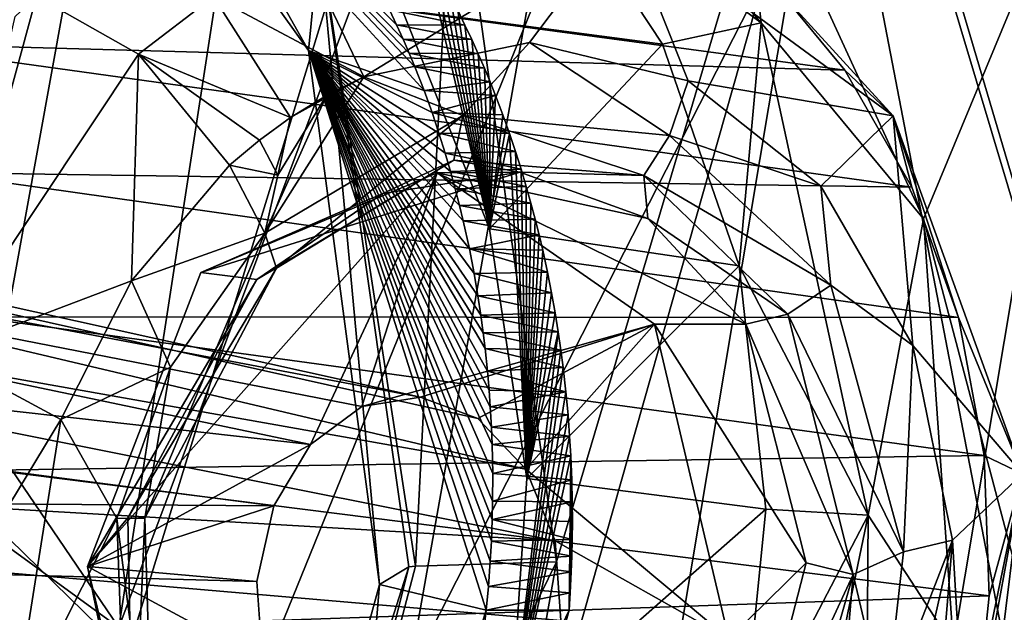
# Model space of a CAD drawing. Header units: metres. Extents: x -150 to 307, y -550 to 84.
# Tile 537 of 656: x 199.91 to 201.97, y -20.9 to -19.67. Entities that reach past the tile are written whole.
import ezdxf

# ---------------------------------------------------------------- set-up
doc = ezdxf.new("R2010")
doc.units = ezdxf.units.M
doc.layers.add('solid_26006363', color=7, linetype='CONTINUOUS')

msp = doc.modelspace()

# ---------------------------------------------------------------- linework, layer by layer
at = {"layer": 'solid_26006363'}
for points in [[(198.57399, -9.923493, 918.496826), (198.959854, -19.839792, 918.063721), (202.146072, -11.879224, 921.398987)], [(198.959854, -19.839792, 918.063721), (202.936172, -23.730312, 921.004456), (202.146072, -11.879224, 921.398987)], [(197.418686, -19.149023, 885.609497), (199.273102, -20.286888, 887.226013), (200.453094, -12.18197, 887.306213)], [(200.827942, -14.239858, 887.789734), (200.453094, -12.18197, 887.306213), (199.273102, -20.286888, 887.226013)], [(201.800446, -20.082642, 880.870239), (201.413589, -19.238728, 880.46051), (204.543228, -13.469457, 882.349304)], [(201.800446, -20.082642, 880.870239), (204.543228, -13.469457, 882.349304), (202.824585, -23.965401, 882.221741)], [(201.254959, -13.56577, 886.139587), (200.120682, -20.936514, 886.060242), (198.69429, -18.835239, 884.65625)], [(201.305862, -17.769882, 886.611877), (200.120682, -20.936514, 886.060242), (201.254959, -13.56577, 886.139587)], [(200.818909, -19.256355, 882.935364), (201.033951, -20.798929, 883.304077), (202.994583, -14.195031, 884.126465)], [(200.887985, -21.622189, 883.300476), (201.435028, -23.535715, 884.010925), (202.994583, -14.195031, 884.126465)], [(201.033951, -20.798929, 883.304077), (200.887985, -21.622189, 883.300476), (202.994583, -14.195031, 884.126465)], [(202.994583, -14.195031, 884.126465), (201.435028, -23.535715, 884.010925), (202.043701, -21.26829, 884.171082)], [(200.310303, -17.108145, 887.66803), (200.827942, -14.239858, 887.789734), (199.273102, -20.286888, 887.226013)], [(200.310303, -17.108145, 887.66803), (199.273102, -20.286888, 887.226013), (200.321609, -17.891317, 887.76709)], [(200.23201, -23.812561, 886.566345), (200.120682, -20.936514, 886.060242), (201.305862, -17.769882, 886.611877)], [(203.287399, -24.397047, 889.130798), (200.23201, -23.812561, 886.566345), (201.305862, -17.769882, 886.611877)], [(203.287399, -24.397047, 889.130798), (201.305862, -17.769882, 886.611877), (201.549759, -18.522564, 886.898254)], [(199.2146, -23.99892, 887.716858), (200.321609, -17.891317, 887.76709), (199.273102, -20.286888, 887.226013)], [(200.794388, -18.85227, 888.265137), (200.321609, -17.891317, 887.76709), (199.2146, -23.99892, 887.716858)], [(201.605896, -19.081144, 918.411438), (204.965088, -17.972189, 921.404358), (205.241486, -37.984425, 918.648743)], [(200.516403, -19.730297, 882.047974), (200.539368, -19.497149, 882.572815), (199.84613, -18.537859, 881.90271)], [(199.931442, -18.910555, 881.473511), (200.516403, -19.730297, 882.047974), (199.84613, -18.537859, 881.90271)], [(203.287399, -24.397047, 889.130798), (201.549759, -18.522564, 886.898254), (202.027176, -19.038626, 887.347839)], [(200.120682, -20.936514, 886.060242), (199.116959, -20.204731, 885.164307), (198.69429, -18.835239, 884.65625)], [(201.191193, -19.128201, 888.620972), (200.794388, -18.85227, 888.265137), (199.2146, -23.99892, 887.716858)], [(200.757736, -19.814331, 881.582031), (200.516403, -19.730297, 882.047974), (199.931442, -18.910555, 881.473511)], [(200.738541, -19.765028, 881.559021), (200.757736, -19.814331, 881.582031), (199.931442, -18.910555, 881.473511)], [(200.726685, -19.73633, 881.545044), (200.738541, -19.765028, 881.559021), (199.931442, -18.910555, 881.473511)], [(200.714066, -19.707037, 881.530457), (200.726685, -19.73633, 881.545044), (199.931442, -18.910555, 881.473511)], [(200.700531, -19.676947, 881.515015), (200.714066, -19.707037, 881.530457), (199.931442, -18.910555, 881.473511)], [(200.685883, -19.64587, 881.498596), (200.700531, -19.676947, 881.515015), (199.931442, -18.910555, 881.473511)], [(201.461273, -19.672812, 880.628723), (200.843658, -18.963541, 880.056274), (201.413589, -19.238728, 880.46051)], [(201.000244, -19.329893, 880.480408), (200.843658, -18.963541, 880.056274), (201.461273, -19.672812, 880.628723)], [(194.163177, -18.995525, 887.386353), (193.414749, -19.064125, 886.774475), (200.75, -20.454853, 878.827087)], [(194.163177, -18.995525, 887.386353), (200.75, -20.454853, 878.827087), (200.870209, -20.499434, 878.934143)], [(194.163177, -18.995525, 887.386353), (200.870209, -20.499434, 878.934143), (200.970444, -20.605289, 879.023438)], [(194.163177, -18.995525, 887.386353), (200.970444, -20.605289, 879.023438), (194.787689, -19.507925, 887.921814)], [(193.414749, -19.064125, 886.774475), (192.828262, -19.687521, 886.319885), (200.520599, -20.554283, 878.622681)], [(193.414749, -19.064125, 886.774475), (200.62764, -20.474648, 878.718018), (200.75, -20.454853, 878.827087)], [(193.414749, -19.064125, 886.774475), (200.520599, -20.554283, 878.622681), (200.62764, -20.474648, 878.718018)], [(198.146149, -19.081165, 915.328918), (201.605896, -19.081144, 918.411438), (198.412628, -38.132488, 912.564453)], [(201.605896, -19.081144, 918.411438), (205.241486, -37.984425, 918.648743), (198.412628, -38.132488, 912.564453)], [(201.648087, -19.224115, 889.004089), (201.191193, -19.128201, 888.620972), (199.2146, -23.99892, 887.716858)], [(201.648087, -19.224115, 889.004089), (199.2146, -23.99892, 887.716858), (204.324066, -19.641706, 891.251038)], [(201.461273, -19.672812, 880.628723), (201.413589, -19.238728, 880.46051), (201.800446, -20.082642, 880.870239)], [(200.539368, -19.497149, 882.572815), (200.739944, -20.808119, 882.924622), (200.818909, -19.256355, 882.935364)], [(200.739944, -20.808119, 882.924622), (201.033951, -20.798929, 883.304077), (200.818909, -19.256355, 882.935364)], [(201.255829, -19.71734, 880.731628), (200.711807, -19.645876, 881.237793), (201.000244, -19.329893, 880.480408)], [(201.255829, -19.71734, 880.731628), (201.000244, -19.329893, 880.480408), (201.461273, -19.672812, 880.628723)], [(200.632324, -19.785934, 878.195129), (200.497986, -19.504164, 878.210693), (201.174164, -19.453226, 878.727539)], [(200.978149, -19.713747, 878.45343), (200.632324, -19.785934, 878.195129), (201.174164, -19.453226, 878.727539)], [(201.308838, -19.794113, 878.720215), (200.978149, -19.713747, 878.45343), (201.174164, -19.453226, 878.727539)], [(201.308838, -19.794113, 878.720215), (201.174164, -19.453226, 878.727539), (201.736816, -19.867128, 879.217773)], [(201.736816, -19.867128, 879.217773), (201.174164, -19.453226, 878.727539), (201.505966, -19.613861, 879.376526)], [(201.636124, -19.771889, 879.496765), (199.451904, -19.477154, 882.138184), (199.611572, -19.715088, 882.293152)], [(201.505966, -19.613861, 879.376526), (199.451904, -19.477154, 882.138184), (201.636124, -19.771889, 879.496765)], [(200.318359, -19.617689, 878.074158), (200.497986, -19.504164, 878.210693), (200.632324, -19.785934, 878.195129)], [(200.516403, -19.730297, 882.047974), (200.664948, -20.846207, 882.37085), (200.539368, -19.497149, 882.572815)], [(200.725876, -20.809744, 882.891357), (200.739944, -20.808119, 882.924622), (200.539368, -19.497149, 882.572815)], [(200.664948, -20.846207, 882.37085), (200.725876, -20.809744, 882.891357), (200.539368, -19.497149, 882.572815)], [(195.049728, -20.405603, 888.17627), (194.787689, -19.507925, 887.921814), (201.031265, -20.755598, 879.077637)], [(194.787689, -19.507925, 887.921814), (200.970444, -20.605289, 879.023438), (201.031265, -20.755598, 879.077637)], [(200.711807, -19.645876, 881.237793), (200.894531, -20.103554, 881.439453), (200.757782, -19.517828, 881.25769)], [(200.894531, -20.103554, 881.439453), (200.776901, -19.550673, 881.276794), (200.757782, -19.517828, 881.25769)], [(200.894531, -20.103554, 881.439453), (200.794922, -19.583086, 881.294983), (200.776901, -19.550673, 881.276794)], [(200.894531, -20.103554, 881.439453), (200.811996, -19.615004, 881.312439), (200.794922, -19.583086, 881.294983)], [(199.744705, -20.364607, 877.727173), (199.948273, -19.616777, 878.12793), (200.161438, -19.738335, 877.970581)], [(199.744705, -20.364607, 877.727173), (199.903839, -19.659527, 878.096436), (199.948273, -19.616777, 878.12793)], [(200.318359, -19.617689, 878.074158), (200.161438, -19.738335, 877.970581), (199.948273, -19.616777, 878.12793)], [(200.318359, -19.617689, 878.074158), (200.478745, -19.870598, 878.087463), (200.161438, -19.738335, 877.970581)], [(200.318359, -19.617689, 878.074158), (200.632324, -19.785934, 878.195129), (200.478745, -19.870598, 878.087463)], [(200.894531, -20.103554, 881.439453), (200.828094, -19.646433, 881.328979), (200.811996, -19.615004, 881.312439)], [(201.736816, -19.867128, 879.217773), (201.505966, -19.613861, 879.376526), (201.636124, -19.771889, 879.496765)], [(202.104248, -24.910763, 890.198486), (204.324066, -19.641706, 891.251038), (199.2146, -23.99892, 887.716858)], [(200.843185, -19.677387, 881.344727), (200.700531, -19.676947, 881.515015), (200.685883, -19.64587, 881.498596)], [(200.828094, -19.646433, 881.328979), (200.843185, -19.677387, 881.344727), (200.685883, -19.64587, 881.498596)], [(201.255829, -19.71734, 880.731628), (200.894531, -20.103554, 881.439453), (200.711807, -19.645876, 881.237793)], [(200.894531, -20.103554, 881.439453), (200.843185, -19.677387, 881.344727), (200.828094, -19.646433, 881.328979)], [(192.828262, -19.687521, 886.319885), (192.627747, -20.627596, 886.196167), (200.443802, -20.68199, 878.55426)], [(192.828262, -19.687521, 886.319885), (200.443802, -20.68199, 878.55426), (200.520599, -20.554283, 878.622681)], [(200.857452, -19.707848, 881.359741), (200.714066, -19.707037, 881.530457), (200.700531, -19.676947, 881.515015)], [(200.843185, -19.677387, 881.344727), (200.857452, -19.707848, 881.359741), (200.700531, -19.676947, 881.515015)], [(200.894531, -20.103554, 881.439453), (200.857452, -19.707848, 881.359741), (200.843185, -19.677387, 881.344727)], [(201.415787, -20.180597, 880.921692), (201.255829, -19.71734, 880.731628), (201.461273, -19.672812, 880.628723)], [(201.415787, -20.180597, 880.921692), (201.461273, -19.672812, 880.628723), (201.685013, -20.701504, 880.94519)], [(201.685013, -20.701504, 880.94519), (201.461273, -19.672812, 880.628723), (201.800446, -20.082642, 880.870239)], [(200.870987, -19.737799, 881.374146), (200.726685, -19.73633, 881.545044), (200.714066, -19.707037, 881.530457)], [(200.857452, -19.707848, 881.359741), (200.870987, -19.737799, 881.374146), (200.714066, -19.707037, 881.530457)], [(200.894531, -20.103554, 881.439453), (200.870987, -19.737799, 881.374146), (200.857452, -19.707848, 881.359741)], [(201.775757, -20.016155, 879.633179), (199.611572, -19.715088, 882.293152), (199.733627, -19.985666, 882.423401)], [(201.636124, -19.771889, 879.496765), (199.611572, -19.715088, 882.293152), (201.775757, -20.016155, 879.633179)], [(200.887665, -20.900198, 881.878967), (200.664948, -20.846207, 882.37085), (200.516403, -19.730297, 882.047974)], [(200.892181, -20.850708, 881.872986), (200.887665, -20.900198, 881.878967), (200.516403, -19.730297, 882.047974)], [(200.896042, -20.797802, 881.865723), (200.892181, -20.850708, 881.872986), (200.516403, -19.730297, 882.047974)], [(200.898346, -20.755795, 881.859436), (200.896042, -20.797802, 881.865723), (200.516403, -19.730297, 882.047974)], [(200.90004, -20.710775, 881.852173), (200.898346, -20.755795, 881.859436), (200.516403, -19.730297, 882.047974)], [(200.900879, -20.67206, 881.84552), (200.90004, -20.710775, 881.852173), (200.516403, -19.730297, 882.047974)], [(200.901047, -20.614883, 881.834961), (200.900879, -20.67206, 881.84552), (200.516403, -19.730297, 882.047974)], [(200.899841, -20.554235, 881.822693), (200.901047, -20.614883, 881.834961), (200.516403, -19.730297, 882.047974)], [(200.898438, -20.518085, 881.814941), (200.899841, -20.554235, 881.822693), (200.516403, -19.730297, 882.047974)], [(200.896057, -20.474922, 881.805176), (200.898438, -20.518085, 881.814941), (200.516403, -19.730297, 882.047974)], [(200.893646, -20.440701, 881.797058), (200.896057, -20.474922, 881.805176), (200.516403, -19.730297, 882.047974)], [(200.890228, -20.400692, 881.787109), (200.893646, -20.440701, 881.797058), (200.516403, -19.730297, 882.047974)], [(200.885315, -20.353313, 881.774719), (200.890228, -20.400692, 881.787109), (200.516403, -19.730297, 882.047974)], [(200.881378, -20.320604, 881.765747), (200.885315, -20.353313, 881.774719), (200.516403, -19.730297, 882.047974)], [(200.876419, -20.283905, 881.755371), (200.881378, -20.320604, 881.765747), (200.516403, -19.730297, 882.047974)], [(200.870209, -20.243015, 881.743225), (200.876419, -20.283905, 881.755371), (200.516403, -19.730297, 882.047974)], [(200.86232, -20.196825, 881.728943), (200.870209, -20.243015, 881.743225), (200.516403, -19.730297, 882.047974)], [(200.85231, -20.144888, 881.712036), (200.86232, -20.196825, 881.728943), (200.516403, -19.730297, 882.047974)], [(200.839539, -20.086321, 881.691895), (200.85231, -20.144888, 881.712036), (200.516403, -19.730297, 882.047974)], [(200.831818, -20.054161, 881.680359), (200.839539, -20.086321, 881.691895), (200.516403, -19.730297, 882.047974)], [(200.823013, -20.019741, 881.667603), (200.831818, -20.054161, 881.680359), (200.516403, -19.730297, 882.047974)], [(200.813126, -19.983564, 881.653687), (200.823013, -20.019741, 881.667603), (200.516403, -19.730297, 882.047974)], [(200.801865, -19.945038, 881.638367), (200.813126, -19.983564, 881.653687), (200.516403, -19.730297, 882.047974)], [(200.788895, -19.903662, 881.621277), (200.801865, -19.945038, 881.638367), (200.516403, -19.730297, 882.047974)], [(200.774307, -19.860252, 881.6026), (200.788895, -19.903662, 881.621277), (200.516403, -19.730297, 882.047974)], [(200.757736, -19.814331, 881.582031), (200.774307, -19.860252, 881.6026), (200.516403, -19.730297, 882.047974)], [(200.838852, -19.866312, 878.364929), (200.632324, -19.785934, 878.195129), (200.978149, -19.713747, 878.45343)], [(201.269958, -19.907892, 878.704407), (200.838852, -19.866312, 878.364929), (200.978149, -19.713747, 878.45343)], [(201.415787, -20.180597, 880.921692), (200.894531, -20.103554, 881.439453), (201.255829, -19.71734, 880.731628)], [(201.269958, -19.907892, 878.704407), (200.978149, -19.713747, 878.45343), (201.308838, -19.794113, 878.720215)], [(200.14679, -20.211803, 877.876038), (199.744705, -20.364607, 877.727173), (200.161438, -19.738335, 877.970581)], [(200.14679, -20.211803, 877.876038), (200.161438, -19.738335, 877.970581), (200.351685, -19.970465, 878.00238)], [(200.478745, -19.870598, 878.087463), (200.41394, -19.91777, 878.043579), (200.161438, -19.738335, 877.970581)], [(200.41394, -19.91777, 878.043579), (200.351685, -19.970465, 878.00238), (200.161438, -19.738335, 877.970581)], [(200.883667, -19.767256, 881.387817), (200.738541, -19.765028, 881.559021), (200.726685, -19.73633, 881.545044)], [(200.870987, -19.737799, 881.374146), (200.883667, -19.767256, 881.387817), (200.726685, -19.73633, 881.545044)], [(200.894531, -20.103554, 881.439453), (200.883667, -19.767256, 881.387817), (200.870987, -19.737799, 881.374146)], [(200.895599, -19.796209, 881.400879), (200.757736, -19.814331, 881.582031), (200.738541, -19.765028, 881.559021)], [(200.883667, -19.767256, 881.387817), (200.895599, -19.796209, 881.400879), (200.738541, -19.765028, 881.559021)], [(200.894531, -20.103554, 881.439453), (200.895599, -19.796209, 881.400879), (200.883667, -19.767256, 881.387817)], [(201.736816, -19.867128, 879.217773), (201.636124, -19.771889, 879.496765), (201.775757, -20.016155, 879.633179)], [(200.554382, -19.824429, 878.139893), (200.632324, -19.785934, 878.195129), (200.425308, -20.112095, 878.077271)], [(200.838852, -19.866312, 878.364929), (200.425308, -20.112095, 878.077271), (200.632324, -19.785934, 878.195129)], [(200.554382, -19.824429, 878.139893), (200.478745, -19.870598, 878.087463), (200.632324, -19.785934, 878.195129)], [(201.269958, -19.907892, 878.704407), (201.308838, -19.794113, 878.720215), (201.58609, -20.01429, 878.963867)], [(201.58609, -20.01429, 878.963867), (201.308838, -19.794113, 878.720215), (201.736816, -19.867128, 879.217773)], [(200.895599, -19.796209, 881.400879), (200.906906, -19.824644, 881.41333), (200.757736, -19.814331, 881.582031)], [(200.906906, -19.824644, 881.41333), (200.774307, -19.860252, 881.6026), (200.757736, -19.814331, 881.582031)], [(200.894531, -20.103554, 881.439453), (200.906906, -19.824644, 881.41333), (200.895599, -19.796209, 881.400879)], [(200.554382, -19.824429, 878.139893), (200.425308, -20.112095, 878.077271), (200.452103, -19.991255, 878.082397)], [(200.554382, -19.824429, 878.139893), (200.452103, -19.991255, 878.082397), (200.478745, -19.870598, 878.087463)], [(200.906906, -19.824644, 881.41333), (200.922089, -19.864796, 881.430359), (200.774307, -19.860252, 881.6026)], [(200.894531, -20.103554, 881.439453), (200.922089, -19.864796, 881.430359), (200.906906, -19.824644, 881.41333)], [(198.959854, -19.839792, 918.063721), (199.6026, -29.737677, 917.342285), (202.936172, -23.730312, 921.004456)], [(200.452103, -19.991255, 878.082397), (200.41394, -19.91777, 878.043579), (200.478745, -19.870598, 878.087463)], [(200.838852, -19.866312, 878.364929), (200.449677, -20.185545, 878.159363), (200.425308, -20.112095, 878.077271)], [(200.820206, -19.959759, 878.409119), (200.449677, -20.185545, 878.159363), (200.838852, -19.866312, 878.364929)], [(200.935959, -19.903875, 881.446228), (200.788895, -19.903662, 881.621277), (200.774307, -19.860252, 881.6026)], [(200.922089, -19.864796, 881.430359), (200.935959, -19.903875, 881.446228), (200.774307, -19.860252, 881.6026)], [(201.216553, -19.992119, 878.716492), (200.820206, -19.959759, 878.409119), (200.838852, -19.866312, 878.364929)], [(201.216553, -19.992119, 878.716492), (200.838852, -19.866312, 878.364929), (201.269958, -19.907892, 878.704407)], [(200.894531, -20.103554, 881.439453), (200.935959, -19.903875, 881.446228), (200.922089, -19.864796, 881.430359)], [(201.777832, -20.347256, 879.156128), (201.58609, -20.01429, 878.963867), (201.736816, -19.867128, 879.217773)], [(201.777832, -20.347256, 879.156128), (201.736816, -19.867128, 879.217773), (202.006912, -20.615313, 879.525085)], [(201.736816, -19.867128, 879.217773), (201.775757, -20.016155, 879.633179), (201.873352, -20.288849, 879.73877)], [(202.006912, -20.615313, 879.525085), (201.736816, -19.867128, 879.217773), (201.873352, -20.288849, 879.73877)], [(200.452103, -19.991255, 878.082397), (200.351685, -19.970465, 878.00238), (200.41394, -19.91777, 878.043579)], [(200.948746, -19.941881, 881.461121), (200.801865, -19.945038, 881.638367), (200.788895, -19.903662, 881.621277)], [(200.935959, -19.903875, 881.446228), (200.948746, -19.941881, 881.461121), (200.788895, -19.903662, 881.621277)], [(200.894531, -20.103554, 881.439453), (200.97258, -20.625111, 881.568359), (200.935959, -19.903875, 881.446228)], [(200.97258, -20.625111, 881.568359), (200.948746, -19.941881, 881.461121), (200.935959, -19.903875, 881.446228)], [(201.216553, -19.992119, 878.716492), (201.269958, -19.907892, 878.704407), (201.607056, -20.221277, 879.006714)], [(201.607056, -20.221277, 879.006714), (201.269958, -19.907892, 878.704407), (201.58609, -20.01429, 878.963867)], [(200.820206, -19.959759, 878.409119), (200.408722, -20.208889, 878.261841), (200.449677, -20.185545, 878.159363)], [(200.671478, -20.029406, 878.433044), (200.408722, -20.208889, 878.261841), (200.820206, -19.959759, 878.409119)], [(200.957611, -19.984941, 878.642822), (200.671478, -20.029406, 878.433044), (200.820206, -19.959759, 878.409119)], [(200.948746, -19.941881, 881.461121), (200.960388, -19.978811, 881.474976), (200.801865, -19.945038, 881.638367)], [(200.960388, -19.978811, 881.474976), (200.813126, -19.983564, 881.653687), (200.801865, -19.945038, 881.638367)], [(200.957611, -19.984941, 878.642822), (200.820206, -19.959759, 878.409119), (201.216553, -19.992119, 878.716492)], [(200.97258, -20.625111, 881.568359), (200.960388, -19.978811, 881.474976), (200.948746, -19.941881, 881.461121)], [(200.425308, -20.112095, 878.077271), (200.14679, -20.211803, 877.876038), (200.351685, -19.970465, 878.00238)], [(200.452103, -19.991255, 878.082397), (200.425308, -20.112095, 878.077271), (200.351685, -19.970465, 878.00238)], [(200.960388, -19.978811, 881.474976), (200.971085, -20.014692, 881.487976), (200.813126, -19.983564, 881.653687)], [(200.97258, -20.625111, 881.568359), (200.971085, -20.014692, 881.487976), (200.960388, -19.978811, 881.474976)], [(201.873352, -20.288849, 879.73877), (199.733627, -19.985666, 882.423401), (199.817673, -20.287079, 882.528381)], [(201.775757, -20.016155, 879.633179), (199.733627, -19.985666, 882.423401), (201.873352, -20.288849, 879.73877)], [(200.520599, -20.554283, 878.622681), (200.055084, -20.808937, 878.207947), (200.785248, -19.98633, 878.858459)], [(200.785248, -19.98633, 878.858459), (200.055084, -20.808937, 878.207947), (200.291641, -20.194632, 878.418701)], [(200.785248, -19.98633, 878.858459), (200.291641, -20.194632, 878.418701), (200.957611, -19.984941, 878.642822)], [(200.291641, -20.194632, 878.418701), (200.671478, -20.029406, 878.433044), (200.957611, -19.984941, 878.642822)], [(200.62764, -20.474648, 878.718018), (200.520599, -20.554283, 878.622681), (200.785248, -19.98633, 878.858459)], [(200.62764, -20.474648, 878.718018), (200.785248, -19.98633, 878.858459), (201.238663, -20.302776, 879.262451)], [(200.785248, -19.98633, 878.858459), (200.957611, -19.984941, 878.642822), (201.224731, -20.081347, 878.85968)], [(201.238663, -20.302776, 879.262451), (200.785248, -19.98633, 878.858459), (201.429657, -20.302776, 879.048096)], [(200.785248, -19.98633, 878.858459), (201.224731, -20.081347, 878.85968), (201.429657, -20.302776, 879.048096)], [(200.971085, -20.014692, 881.487976), (200.823013, -20.019741, 881.667603), (200.813126, -19.983564, 881.653687)], [(201.224731, -20.081347, 878.85968), (200.957611, -19.984941, 878.642822), (201.216553, -19.992119, 878.716492)], [(201.517471, -20.281855, 878.994934), (201.216553, -19.992119, 878.716492), (201.607056, -20.221277, 879.006714)], [(201.224731, -20.081347, 878.85968), (201.216553, -19.992119, 878.716492), (201.517471, -20.281855, 878.994934)], [(200.971085, -20.014692, 881.487976), (200.980865, -20.049526, 881.500122), (200.823013, -20.019741, 881.667603)], [(200.980865, -20.049526, 881.500122), (200.831818, -20.054161, 881.680359), (200.823013, -20.019741, 881.667603)], [(200.97258, -20.625111, 881.568359), (200.980865, -20.049526, 881.500122), (200.971085, -20.014692, 881.487976)], [(201.607056, -20.221277, 879.006714), (201.58609, -20.01429, 878.963867), (201.777832, -20.347256, 879.156128)], [(200.291641, -20.194632, 878.418701), (200.408722, -20.208889, 878.261841), (200.671478, -20.029406, 878.433044)], [(200.980865, -20.049526, 881.500122), (200.989777, -20.083319, 881.511414), (200.831818, -20.054161, 881.680359)], [(200.989777, -20.083319, 881.511414), (200.839539, -20.086321, 881.691895), (200.831818, -20.054161, 881.680359)], [(200.97258, -20.625111, 881.568359), (200.989777, -20.083319, 881.511414), (200.980865, -20.049526, 881.500122)], [(201.517471, -20.281855, 878.994934), (201.429657, -20.302776, 879.048096), (201.224731, -20.081347, 878.85968)], [(201.685013, -20.701504, 880.94519), (201.800446, -20.082642, 880.870239), (201.863113, -20.97534, 881.03595)], [(201.863113, -20.97534, 881.03595), (201.800446, -20.082642, 880.870239), (202.824585, -23.965401, 882.221741)], [(200.989777, -20.083319, 881.511414), (200.997955, -20.116087, 881.522095), (200.839539, -20.086321, 881.691895)], [(200.997955, -20.116087, 881.522095), (200.85231, -20.144888, 881.712036), (200.839539, -20.086321, 881.691895)], [(201.415787, -20.180597, 880.921692), (200.97258, -20.625111, 881.568359), (200.894531, -20.103554, 881.439453)], [(200.97258, -20.625111, 881.568359), (200.997955, -20.116087, 881.522095), (200.989777, -20.083319, 881.511414)], [(200.425308, -20.112095, 878.077271), (200.228134, -20.392458, 877.962097), (200.14679, -20.211803, 877.876038)], [(200.449677, -20.185545, 878.159363), (200.174805, -20.707901, 878.017761), (200.425308, -20.112095, 878.077271)], [(200.174805, -20.707901, 878.017761), (200.228134, -20.392458, 877.962097), (200.425308, -20.112095, 878.077271)], [(200.997955, -20.116087, 881.522095), (201.005371, -20.147823, 881.531982), (200.85231, -20.144888, 881.712036)], [(200.97258, -20.625111, 881.568359), (201.005371, -20.147823, 881.531982), (200.997955, -20.116087, 881.522095)], [(201.015305, -20.193624, 881.545715), (200.86232, -20.196825, 881.728943), (200.85231, -20.144888, 881.712036)], [(201.005371, -20.147823, 881.531982), (201.015305, -20.193624, 881.545715), (200.85231, -20.144888, 881.712036)], [(200.97258, -20.625111, 881.568359), (201.015305, -20.193624, 881.545715), (201.005371, -20.147823, 881.531982)], [(200.449677, -20.185545, 878.159363), (200.408722, -20.208889, 878.261841), (200.139069, -20.707346, 878.134644)], [(200.139069, -20.707346, 878.134644), (200.174805, -20.707901, 878.017761), (200.449677, -20.185545, 878.159363)], [(201.471222, -20.689413, 881.039612), (200.97258, -20.625111, 881.568359), (201.415787, -20.180597, 880.921692)], [(201.471222, -20.689413, 881.039612), (201.415787, -20.180597, 880.921692), (201.685013, -20.701504, 880.94519)], [(200.120682, -20.936514, 886.060242), (198.901413, -21.758177, 885.205872), (199.116959, -20.204731, 885.164307)], [(200.291641, -20.194632, 878.418701), (200.055084, -20.808937, 878.207947), (200.408722, -20.208889, 878.261841)], [(201.015305, -20.193624, 881.545715), (201.02388, -20.237289, 881.558044), (200.86232, -20.196825, 881.728943)], [(201.02388, -20.237289, 881.558044), (200.870209, -20.243015, 881.743225), (200.86232, -20.196825, 881.728943)], [(200.97258, -20.625111, 881.568359), (201.02388, -20.237289, 881.558044), (201.015305, -20.193624, 881.545715)], [(200.14679, -20.211803, 877.876038), (199.9991, -20.501631, 877.800659), (199.744705, -20.364607, 877.727173)], [(200.228134, -20.392458, 877.962097), (199.9991, -20.501631, 877.800659), (200.14679, -20.211803, 877.876038)], [(200.055084, -20.808937, 878.207947), (200.139069, -20.707346, 878.134644), (200.408722, -20.208889, 878.261841)], [(201.517471, -20.281855, 878.994934), (201.607056, -20.221277, 879.006714), (201.758911, -20.778093, 879.197449)], [(201.758911, -20.778093, 879.197449), (201.607056, -20.221277, 879.006714), (201.777832, -20.347256, 879.156128)], [(201.02388, -20.237289, 881.558044), (201.031342, -20.278938, 881.569336), (200.870209, -20.243015, 881.743225)], [(201.031342, -20.278938, 881.569336), (200.876419, -20.283905, 881.755371), (200.870209, -20.243015, 881.743225)], [(200.97258, -20.625111, 881.568359), (201.031342, -20.278938, 881.569336), (201.02388, -20.237289, 881.558044)], [(201.926987, -20.576649, 879.81073), (199.817673, -20.287079, 882.528381), (199.8582, -20.607744, 882.602356)], [(201.873352, -20.288849, 879.73877), (199.817673, -20.287079, 882.528381), (201.926987, -20.576649, 879.81073)], [(201.031342, -20.278938, 881.569336), (201.03775, -20.318665, 881.579529), (200.876419, -20.283905, 881.755371)], [(201.03775, -20.318665, 881.579529), (200.881378, -20.320604, 881.765747), (200.876419, -20.283905, 881.755371)], [(200.97258, -20.625111, 881.568359), (201.03775, -20.318665, 881.579529), (201.031342, -20.278938, 881.569336)], [(201.65332, -20.825893, 879.172791), (201.429657, -20.302776, 879.048096), (201.517471, -20.281855, 878.994934)], [(201.65332, -20.825893, 879.172791), (201.517471, -20.281855, 878.994934), (201.758911, -20.778093, 879.197449)], [(202.006912, -20.615313, 879.525085), (201.873352, -20.288849, 879.73877), (201.926987, -20.576649, 879.81073)], [(200.75, -20.454853, 878.827087), (200.62764, -20.474648, 878.718018), (201.238663, -20.302776, 879.262451)], [(200.870209, -20.499434, 878.934143), (200.75, -20.454853, 878.827087), (201.238663, -20.302776, 879.262451)], [(200.870209, -20.499434, 878.934143), (201.238663, -20.302776, 879.262451), (200.970444, -20.605289, 879.023438)], [(200.970444, -20.605289, 879.023438), (201.238663, -20.302776, 879.262451), (201.394089, -20.959906, 879.40094)], [(201.555664, -20.801031, 879.219116), (201.394089, -20.959906, 879.40094), (201.238663, -20.302776, 879.262451)], [(201.555664, -20.801031, 879.219116), (201.238663, -20.302776, 879.262451), (201.429657, -20.302776, 879.048096)], [(201.65332, -20.825893, 879.172791), (201.555664, -20.801031, 879.219116), (201.429657, -20.302776, 879.048096)], [(201.03775, -20.318665, 881.579529), (201.043259, -20.356552, 881.588745), (200.881378, -20.320604, 881.765747)], [(201.043259, -20.356552, 881.588745), (200.885315, -20.353313, 881.774719), (200.881378, -20.320604, 881.765747)], [(200.936737, -21.15992, 881.611572), (201.043259, -20.356552, 881.588745), (201.03775, -20.318665, 881.579529)], [(200.97258, -20.625111, 881.568359), (200.936737, -21.15992, 881.611572), (201.03775, -20.318665, 881.579529)], [(201.758911, -20.778093, 879.197449), (201.777832, -20.347256, 879.156128), (201.861282, -20.754002, 879.27417)], [(201.861282, -20.754002, 879.27417), (201.777832, -20.347256, 879.156128), (202.006912, -20.615313, 879.525085)], [(199.9991, -20.501631, 877.800659), (199.611267, -21.143103, 877.729126), (199.744705, -20.364607, 877.727173)], [(201.048004, -20.392778, 881.597229), (200.890228, -20.400692, 881.787109), (200.885315, -20.353313, 881.774719)], [(201.043259, -20.356552, 881.588745), (201.048004, -20.392778, 881.597229), (200.885315, -20.353313, 881.774719)], [(200.936737, -21.15992, 881.611572), (201.048004, -20.392778, 881.597229), (201.043259, -20.356552, 881.588745)], [(194.849228, -21.345678, 888.052551), (195.049728, -20.405603, 888.17627), (201.008209, -21.07995, 879.057129)], [(195.049728, -20.405603, 888.17627), (201.043594, -20.92182, 879.088623), (201.008209, -21.07995, 879.057129)], [(195.049728, -20.405603, 888.17627), (201.031265, -20.755598, 879.077637), (201.043594, -20.92182, 879.088623)], [(200.228134, -20.392458, 877.962097), (200.116638, -20.708879, 877.918213), (199.9991, -20.501631, 877.800659)], [(200.174805, -20.707901, 878.017761), (200.116638, -20.708879, 877.918213), (200.228134, -20.392458, 877.962097)], [(201.048004, -20.392778, 881.597229), (201.053787, -20.444122, 881.608459), (200.890228, -20.400692, 881.787109)], [(201.053787, -20.444122, 881.608459), (200.893646, -20.440701, 881.797058), (200.890228, -20.400692, 881.787109)], [(200.936737, -21.15992, 881.611572), (201.053787, -20.444122, 881.608459), (201.048004, -20.392778, 881.597229)], [(201.053787, -20.444122, 881.608459), (200.896057, -20.474922, 881.805176), (200.893646, -20.440701, 881.797058)], [(201.053787, -20.444122, 881.608459), (201.058258, -20.492031, 881.618225), (200.896057, -20.474922, 881.805176)], [(200.936737, -21.15992, 881.611572), (201.058258, -20.492031, 881.618225), (201.053787, -20.444122, 881.608459)], [(201.058258, -20.492031, 881.618225), (200.898438, -20.518085, 881.814941), (200.896057, -20.474922, 881.805176)], [(201.058258, -20.492031, 881.618225), (201.0616, -20.536566, 881.626648), (200.898438, -20.518085, 881.814941)], [(200.936737, -21.15992, 881.611572), (201.0616, -20.536566, 881.626648), (201.058258, -20.492031, 881.618225)], [(199.9991, -20.501631, 877.800659), (199.898239, -21.140413, 877.808777), (199.611267, -21.143103, 877.729126)], [(200.116638, -20.708879, 877.918213), (199.898239, -21.140413, 877.808777), (199.9991, -20.501631, 877.800659)], [(201.0616, -20.536566, 881.626648), (200.899841, -20.554235, 881.822693), (200.898438, -20.518085, 881.814941)], [(200.520599, -20.554283, 878.622681), (200.443802, -20.68199, 878.55426), (200.055084, -20.808937, 878.207947)], [(201.0616, -20.536566, 881.626648), (201.063995, -20.577829, 881.633972), (200.899841, -20.554235, 881.822693)], [(201.063995, -20.577829, 881.633972), (200.901047, -20.614883, 881.834961), (200.899841, -20.554235, 881.822693)], [(200.936737, -21.15992, 881.611572), (201.063995, -20.577829, 881.633972), (201.0616, -20.536566, 881.626648)], [(201.926987, -20.576649, 879.81073), (199.8582, -20.607744, 882.602356), (201.937759, -20.869869, 879.848938)], [(201.063995, -20.577829, 881.633972), (201.066055, -20.628132, 881.642212), (200.901047, -20.614883, 881.834961)], [(200.936737, -21.15992, 881.611572), (201.060776, -20.900148, 881.674133), (201.063995, -20.577829, 881.633972)], [(201.063995, -20.577829, 881.633972), (201.060776, -20.900148, 881.674133), (201.066055, -20.628132, 881.642212)], [(202.006912, -20.615313, 879.525085), (201.926987, -20.576649, 879.81073), (201.937759, -20.869869, 879.848938)], [(201.937759, -20.869869, 879.848938), (199.8582, -20.607744, 882.602356), (199.854034, -20.942274, 882.643799)], [(201.066055, -20.628132, 881.642212), (200.900879, -20.67206, 881.84552), (200.901047, -20.614883, 881.834961)], [(201.031265, -20.755598, 879.077637), (200.970444, -20.605289, 879.023438), (201.394089, -20.959906, 879.40094)], [(201.90239, -21.45986, 879.555603), (202.006912, -20.615313, 879.525085), (201.836197, -21.446627, 879.825867)], [(202.006912, -20.615313, 879.525085), (201.907761, -21.158827, 879.854065), (201.836197, -21.446627, 879.825867)], [(201.861282, -20.754002, 879.27417), (202.006912, -20.615313, 879.525085), (201.90239, -21.45986, 879.555603)], [(202.006912, -20.615313, 879.525085), (201.937759, -20.869869, 879.848938), (201.907761, -21.158827, 879.854065)], [(192.627747, -20.627596, 886.196167), (200.408401, -20.84012, 878.522705), (200.443802, -20.68199, 878.55426)], [(192.627747, -20.627596, 886.196167), (192.889801, -21.525274, 886.450684), (200.420746, -21.006342, 878.533691)], [(192.627747, -20.627596, 886.196167), (200.420746, -21.006342, 878.533691), (200.408401, -20.84012, 878.522705)], [(201.066055, -20.628132, 881.642212), (201.067078, -20.673595, 881.648987), (200.900879, -20.67206, 881.84552)], [(201.471222, -20.689413, 881.039612), (200.936737, -21.15992, 881.611572), (200.97258, -20.625111, 881.568359)], [(201.066055, -20.628132, 881.642212), (201.060776, -20.900148, 881.674133), (201.067078, -20.673595, 881.648987)], [(201.067078, -20.673595, 881.648987), (200.90004, -20.710775, 881.852173), (200.900879, -20.67206, 881.84552)], [(201.067078, -20.673595, 881.648987), (201.067352, -20.714878, 881.654663), (200.90004, -20.710775, 881.852173)], [(201.067078, -20.673595, 881.648987), (201.060776, -20.900148, 881.674133), (201.067352, -20.714878, 881.654663)], [(200.443802, -20.68199, 878.55426), (200.408401, -20.84012, 878.522705), (200.055084, -20.808937, 878.207947)], [(201.4189, -21.212433, 881.07843), (200.936737, -21.15992, 881.611572), (201.471222, -20.689413, 881.039612)], [(201.4189, -21.212433, 881.07843), (201.471222, -20.689413, 881.039612), (201.685013, -20.701504, 880.94519)], [(200.116638, -20.708879, 877.918213), (200.140213, -21.356268, 878.023254), (199.898239, -21.140413, 877.808777)], [(200.055084, -20.808937, 878.207947), (200.150314, -21.274776, 878.231445), (200.139069, -20.707346, 878.134644)], [(200.174805, -20.707901, 878.017761), (200.193069, -21.304592, 878.116577), (200.116638, -20.708879, 877.918213)], [(200.193069, -21.304592, 878.116577), (200.140213, -21.356268, 878.023254), (200.116638, -20.708879, 877.918213)], [(200.139069, -20.707346, 878.134644), (200.150314, -21.274776, 878.231445), (200.174805, -20.707901, 878.017761)], [(200.150314, -21.274776, 878.231445), (200.193069, -21.304592, 878.116577), (200.174805, -20.707901, 878.017761)], [(201.067047, -20.752661, 881.659424), (200.898346, -20.755795, 881.859436), (200.90004, -20.710775, 881.852173)], [(201.067352, -20.714878, 881.654663), (201.067047, -20.752661, 881.659424), (200.90004, -20.710775, 881.852173)], [(201.067352, -20.714878, 881.654663), (201.060776, -20.900148, 881.674133), (201.067047, -20.752661, 881.659424)], [(201.4189, -21.212433, 881.07843), (201.685013, -20.701504, 880.94519), (201.462341, -21.772888, 880.928955)], [(201.462341, -21.772888, 880.928955), (201.685013, -20.701504, 880.94519), (201.67717, -21.796333, 881.001038)], [(201.685013, -20.701504, 880.94519), (201.863113, -20.97534, 881.03595), (201.67717, -21.796333, 881.001038)], [(201.066284, -20.7876, 881.663452), (200.896042, -20.797802, 881.865723), (200.898346, -20.755795, 881.859436)], [(201.067047, -20.752661, 881.659424), (201.066284, -20.7876, 881.663452), (200.898346, -20.755795, 881.859436)], [(201.043594, -20.92182, 879.088623), (201.031265, -20.755598, 879.077637), (201.394089, -20.959906, 879.40094)], [(201.067047, -20.752661, 881.659424), (201.060776, -20.900148, 881.674133), (201.066284, -20.7876, 881.663452)], [(201.72113, -21.113216, 879.212402), (201.861282, -20.754002, 879.27417), (201.670212, -21.595396, 879.237732)], [(201.670212, -21.595396, 879.237732), (201.861282, -20.754002, 879.27417), (201.82515, -21.186871, 879.303345)], [(201.72113, -21.113216, 879.212402), (201.758911, -20.778093, 879.197449), (201.861282, -20.754002, 879.27417)], [(201.82515, -21.186871, 879.303345), (201.861282, -20.754002, 879.27417), (201.90239, -21.45986, 879.555603)], [(201.65332, -20.825893, 879.172791), (201.758911, -20.778093, 879.197449), (201.72113, -21.113216, 879.212402)], [(200.406693, -22.080641, 882.849487), (200.887985, -21.622189, 883.300476), (201.033951, -20.798929, 883.304077)], [(200.406693, -22.080641, 882.849487), (201.033951, -20.798929, 883.304077), (200.739944, -20.808119, 882.924622)], [(201.065186, -20.819878, 881.66687), (200.892181, -20.850708, 881.872986), (200.896042, -20.797802, 881.865723)], [(201.066284, -20.7876, 881.663452), (201.065186, -20.819878, 881.66687), (200.896042, -20.797802, 881.865723)], [(201.066284, -20.7876, 881.663452), (201.060776, -20.900148, 881.674133), (201.065186, -20.819878, 881.66687)], [(201.555664, -20.801031, 879.219116), (201.418213, -21.333719, 879.196655), (201.394089, -20.959906, 879.40094)], [(201.65332, -20.825893, 879.172791), (201.418213, -21.333719, 879.196655), (201.555664, -20.801031, 879.219116)], [(200.408401, -20.84012, 878.522705), (200.420746, -21.006342, 878.533691), (200.055084, -20.808937, 878.207947)], [(200.055084, -20.808937, 878.207947), (200.210159, -21.462635, 878.346069), (200.150314, -21.274776, 878.231445)], [(200.420746, -21.006342, 878.533691), (200.210159, -21.462635, 878.346069), (200.055084, -20.808937, 878.207947)], [(200.369049, -21.930323, 882.317444), (200.406693, -22.080641, 882.849487), (200.725876, -20.809744, 882.891357)], [(200.369049, -21.930323, 882.317444), (200.725876, -20.809744, 882.891357), (200.664948, -20.846207, 882.37085)], [(200.406693, -22.080641, 882.849487), (200.739944, -20.808119, 882.924622), (200.725876, -20.809744, 882.891357)], [(201.065186, -20.819878, 881.66687), (201.063065, -20.864157, 881.671082), (200.892181, -20.850708, 881.872986)], [(201.065186, -20.819878, 881.66687), (201.060776, -20.900148, 881.674133), (201.063065, -20.864157, 881.671082)], [(201.492935, -21.388912, 879.132813), (201.418213, -21.333719, 879.196655), (201.65332, -20.825893, 879.172791)], [(201.492935, -21.388912, 879.132813), (201.65332, -20.825893, 879.172791), (201.602158, -21.434061, 879.162842)], [(201.65332, -20.825893, 879.172791), (201.72113, -21.113216, 879.212402), (201.602158, -21.434061, 879.162842)], [(200.577057, -21.916616, 881.847656), (200.369049, -21.930323, 882.317444), (200.664948, -20.846207, 882.37085)], [(200.577057, -21.916616, 881.847656), (200.664948, -20.846207, 882.37085), (200.887665, -20.900198, 881.878967)], [(201.063065, -20.864157, 881.671082), (200.887665, -20.900198, 881.878967), (200.892181, -20.850708, 881.872986)], [(201.063065, -20.864157, 881.671082), (201.060776, -20.900148, 881.674133), (200.887665, -20.900198, 881.878967)], [(201.937759, -20.869869, 879.848938), (199.854034, -20.942274, 882.643799), (201.907761, -21.158827, 879.854065)], [(200.761627, -21.965076, 881.5849), (200.577057, -21.916616, 881.847656), (200.887665, -20.900198, 881.878967)], [(200.761627, -21.965076, 881.5849), (200.887665, -20.900198, 881.878967), (201.060776, -20.900148, 881.674133)], [(200.936737, -21.15992, 881.611572), (200.761627, -21.965076, 881.5849), (201.060776, -20.900148, 881.674133)]]:
    msp.add_3dface(points, dxfattribs=at)

doc.saveas('drawing.dxf')
